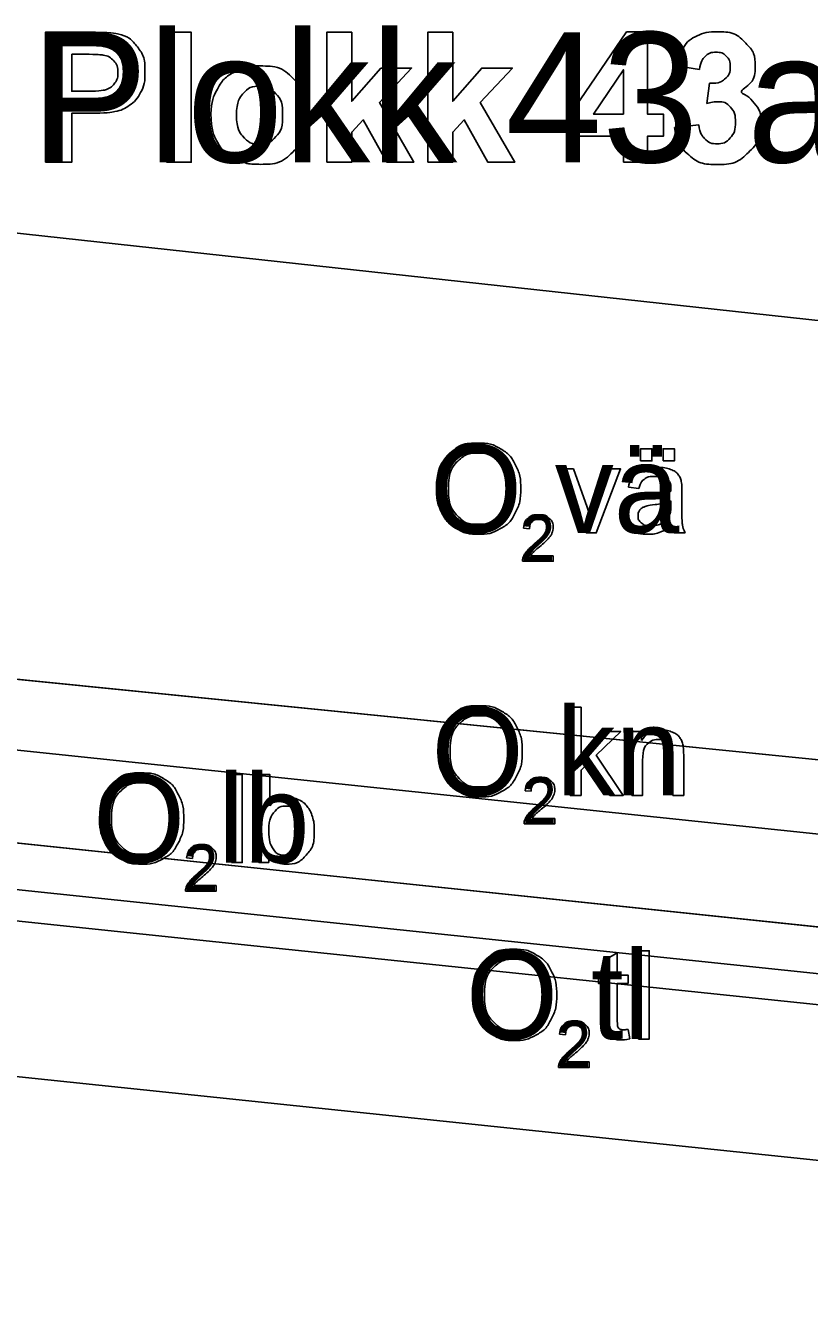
# Model space of a CAD drawing. Extents: x 544674 to 552202, y 6585829 to 6588119.
# Drawn here: x 551102.3 to 551153, y 6587243.8 to 6587325.7 of the extents above; entities that cross this region are included whole.
import ezdxf

# ---------------------------------------------------------------- set-up
doc = ezdxf.new("R2010")
doc.units = 0
for name, color, linetype in [('Default', 7, 'Continuous'), ('ME', 7, 'Continuous'), ('PIIR', 7, 'Continuous'), ('Plokid', 7, 'Continuous'), ('Täide', 7, 'Continuous'), ('VORMISTUS', 7, 'Continuous')]:
    doc.layers.add(name, color=color, linetype=linetype)

msp = doc.modelspace()

# ---------------------------------------------------------------- linework, layer by layer
at = {"layer": 'Default'}
for points in [[(551032.874, 6587319.789), (551080.963, 6587314.551), (551197.546, 6587301.851), (551235.827, 6587297.681)], [(551032.874, 6587290.377), (551080.963, 6587285.551), (551197.546, 6587273.851), (551235.827, 6587270.009)], [(551032.874, 6587286.083), (551080.963, 6587281.051), (551197.546, 6587268.851), (551235.827, 6587264.845)], [(551032.874, 6587280.083), (551080.963, 6587275.051), (551197.546, 6587262.851), (551235.827, 6587258.845)]]:
    msp.add_lwpolyline(points, dxfattribs=at)
at = {"layer": 'ME'}
for p, q in [((551119.489, 6587268.003), (551202.448, 6587259.322)), ((551119.281, 6587266.014), (551207.436, 6587256.789))]:
    msp.add_line(p, q, dxfattribs=at)
at = {"layer": 'PIIR'}
for p, q in [((551053.996, 6587274.856), (551119.489, 6587268.003)), ((551051.996, 6587273.055), (551119.281, 6587266.014))]:
    msp.add_line(p, q, dxfattribs=at)
at = {"layer": 'Plokid'}
for p, q in [((551056.396, 6587272.594), (551119.281, 6587266.014)), ((551119.281, 6587266.014), (551200.048, 6587257.562))]:
    msp.add_line(p, q, dxfattribs=at)
for points in [[(551103.55, 6587316.88), (551103.55, 6587325.28), (551106.272, 6587325.28)], [(551111.368, 6587316.88), (551111.368, 6587325.28), (551112.981, 6587325.28), (551112.981, 6587316.88), (551111.368, 6587316.88)], [(551121.74, 6587316.88), (551121.74, 6587325.28), (551123.353, 6587325.28), (551123.353, 6587320.824), (551125.232, 6587322.969), (551127.217, 6587322.969), (551125.137, 6587320.741), (551127.364, 6587316.88), (551125.629, 6587316.88), (551124.097, 6587319.617), (551123.353, 6587318.829), (551123.353, 6587316.88), (551121.74, 6587316.88)], [(551128.264, 6587316.88), (551128.264, 6587325.28), (551129.877, 6587325.28), (551129.877, 6587320.824), (551131.756, 6587322.969), (551133.741, 6587322.969), (551131.661, 6587320.741), (551133.888, 6587316.88), (551132.153, 6587316.88), (551130.621, 6587319.617), (551129.877, 6587318.829), (551129.877, 6587316.88), (551128.264, 6587316.88)], [(551140.915, 6587316.88), (551140.915, 6587318.57), (551137.477, 6587318.57), (551137.477, 6587319.973), (551141.121, 6587325.312), (551142.471, 6587325.312), (551142.471, 6587319.979), (551143.514, 6587319.979), (551143.514, 6587318.57), (551142.471, 6587318.57), (551142.471, 6587316.88), (551140.915, 6587316.88)], [(551105.247, 6587323.859), (551105.247, 6587321.471), (551106.175, 6587321.471)], [(551106.066, 6587323.859), (551105.247, 6587323.859)], [(551140.915, 6587319.979), (551140.915, 6587322.855), (551138.983, 6587319.979), (551140.915, 6587319.979)], [(551145.832, 6587322.866), (551144.347, 6587323.118)], [(551146.299, 6587320.672), (551146.477, 6587321.983)], [(551106.353, 6587320.049), (551105.247, 6587320.049), (551105.247, 6587316.88), (551103.55, 6587316.88)], [(551144.225, 6587319.117), (551145.781, 6587319.306)]]:
    msp.add_lwpolyline(points, dxfattribs=at)
for points in [[(551106.272, 6587325.28), (551107.819, 6587325.28), (551108.289, 6587325.154), (551109.011, 6587324.965), (551109.498, 6587324.332), (551109.985, 6587323.699), (551109.985, 6587322.696), (551109.985, 6587321.923), (551109.704, 6587321.396), (551109.423, 6587320.868), (551108.991, 6587320.568), (551108.558, 6587320.267), (551108.111, 6587320.17), (551107.504, 6587320.049), (551106.353, 6587320.049)], [(551144.347, 6587323.118), (551144.501, 6587323.88), (551144.814, 6587324.335), (551145.126, 6587324.791), (551145.685, 6587325.051), (551146.244, 6587325.312), (551146.937, 6587325.312), (551148.123, 6587325.312), (551148.84, 6587324.557), (551149.43, 6587323.939), (551149.43, 6587323.161), (551149.43, 6587322.057), (551148.223, 6587321.399), (551148.941, 6587321.244), (551149.371, 6587320.705), (551149.802, 6587320.166), (551149.802, 6587319.404), (551149.802, 6587318.298), (551148.994, 6587317.519), (551148.187, 6587316.739), (551146.985, 6587316.739), (551145.845, 6587316.739), (551145.095, 6587317.397), (551144.345, 6587318.054), (551144.225, 6587319.117)], [(551146.477, 6587321.983), (551147.13, 6587321.965), (551147.473, 6587322.265), (551147.817, 6587322.565), (551147.817, 6587323.062), (551147.817, 6587323.484), (551147.564, 6587323.735), (551147.312, 6587323.987), (551146.893, 6587323.987), (551146.48, 6587323.987), (551146.188, 6587323.701), (551145.895, 6587323.415), (551145.832, 6587322.866)], [(551106.175, 6587321.471), (551107.177, 6587321.471), (551107.515, 6587321.603), (551107.853, 6587321.735), (551108.045, 6587322.016), (551108.237, 6587322.297), (551108.237, 6587322.67), (551108.237, 6587323.13), (551107.968, 6587323.428), (551107.698, 6587323.727), (551107.286, 6587323.801), (551106.983, 6587323.859), (551106.066, 6587323.859)], [(551114.249, 6587320.01), (551114.249, 6587320.812), (551114.645, 6587321.562), (551115.04, 6587322.313), (551115.766, 6587322.708), (551116.492, 6587323.103), (551117.387, 6587323.103), (551118.769, 6587323.103), (551119.653, 6587322.207), (551120.536, 6587321.31), (551120.536, 6587319.942), (551120.536, 6587318.561), (551119.644, 6587317.653), (551118.752, 6587316.746), (551117.398, 6587316.746), (551116.561, 6587316.746), (551115.8, 6587317.124), (551115.04, 6587317.502), (551114.645, 6587318.232), (551114.249, 6587318.962), (551114.249, 6587320.01)], [(551115.901, 6587319.924), (551115.901, 6587319.02), (551116.331, 6587318.539), (551116.761, 6587318.058), (551117.392, 6587318.058), (551118.023, 6587318.058), (551118.45, 6587318.539), (551118.878, 6587319.02), (551118.878, 6587319.936), (551118.878, 6587320.829), (551118.45, 6587321.31), (551118.023, 6587321.791), (551117.392, 6587321.791), (551116.761, 6587321.791), (551116.331, 6587321.31), (551115.901, 6587320.829), (551115.901, 6587319.924)], [(551145.781, 6587319.306), (551145.855, 6587318.709), (551146.181, 6587318.393), (551146.507, 6587318.077), (551146.971, 6587318.077), (551147.469, 6587318.077), (551147.809, 6587318.455), (551148.15, 6587318.833), (551148.15, 6587319.475), (551148.15, 6587320.082), (551147.825, 6587320.437), (551147.501, 6587320.792), (551147.034, 6587320.792), (551146.726, 6587320.792), (551146.299, 6587320.672)]]:
    msp.add_open_spline(points, degree=3, dxfattribs=at)
at = {"layer": 'Täide'}
for p, q in [((551080.963, 6587285.551), (551197.546, 6587273.851)), ((551197.546, 6587262.851), (551080.963, 6587275.051)), ((551032.874, 6587265.001), (551235.827, 6587243.763)), ((551032.874, 6587265.001), (551235.827, 6587243.763)), ((551032.874, 6587265.001), (551235.827, 6587243.763))]:
    msp.add_line(p, q, dxfattribs=at)
for points in [[(551235.827, 6587297.681), (551197.546, 6587301.851), (551080.963, 6587314.551), (551032.874, 6587319.789)], [(551032.874, 6587319.789), (551080.963, 6587314.551), (551197.546, 6587301.851)], [(551235.827, 6587270.009), (551197.546, 6587273.851), (551080.963, 6587285.551), (551032.874, 6587290.377)], [(551032.874, 6587286.083), (551080.963, 6587281.051), (551197.546, 6587268.851), (551235.827, 6587264.845)], [(551235.827, 6587264.845), (551197.546, 6587268.851), (551080.963, 6587281.051)], [(551032.874, 6587280.083), (551080.963, 6587275.051), (551197.546, 6587262.851), (551235.827, 6587258.845)]]:
    msp.add_lwpolyline(points, dxfattribs=at)
at = {"layer": 'VORMISTUS'}
for points in [[(551142.024, 6587297.575), (551142.024, 6587298.37), (551142.753, 6587298.37), (551142.753, 6587297.575), (551142.024, 6587297.575)], [(551143.475, 6587297.575), (551143.475, 6587298.37), (551144.205, 6587298.37), (551144.205, 6587297.575), (551143.475, 6587297.575)], [(551138.505, 6587292.931), (551136.941, 6587297.062), (551137.679, 6587297.062), (551138.564, 6587294.588)], [(551139.089, 6587294.541), (551140.005, 6587297.062), (551140.725, 6587297.062), (551139.162, 6587292.931), (551138.505, 6587292.931)], [(551141.919, 6587295.789), (551141.233, 6587295.881)], [(551144.691, 6587295.594), (551144.691, 6587294.662)], [(551143.983, 6587294.747), (551143.987, 6587295.003)], [(551134.839, 6587293.199), (551134.46, 6587293.238)], [(551144.913, 6587292.931), (551144.183, 6587292.931)], [(551136.373, 6587291.448), (551136.373, 6587291.093), (551134.391, 6587291.093)], [(551134.903, 6587291.448), (551136.373, 6587291.448)], [(551137.474, 6587275.959), (551137.474, 6587281.659), (551138.173, 6587281.659), (551138.173, 6587278.411), (551139.832, 6587280.091), (551140.738, 6587280.091), (551139.159, 6587278.556), (551140.898, 6587275.959), (551140.035, 6587275.959), (551138.661, 6587278.072), (551138.173, 6587277.597), (551138.173, 6587275.959), (551137.474, 6587275.959)], [(551141.454, 6587275.959), (551141.454, 6587280.091), (551142.084, 6587280.091), (551142.084, 6587279.504)], [(551142.154, 6587278.214), (551142.154, 6587275.959), (551141.454, 6587275.959)], [(551144.808, 6587278.499), (551144.808, 6587275.959), (551144.109, 6587275.959), (551144.109, 6587278.47)], [(551115.568, 6587271.617), (551115.568, 6587277.317), (551116.268, 6587277.317), (551116.268, 6587271.617), (551115.568, 6587271.617)], [(551117.997, 6587271.617), (551117.35, 6587271.617), (551117.35, 6587277.317), (551118.049, 6587277.317), (551118.049, 6587275.285)], [(551134.943, 6587276.228), (551134.564, 6587276.267)], [(551136.478, 6587274.476), (551136.478, 6587274.122), (551134.495, 6587274.122)], [(551135.007, 6587274.476), (551136.478, 6587274.476)], [(551113.059, 6587271.885), (551112.679, 6587271.924)], [(551117.997, 6587272.134), (551117.997, 6587271.617)], [(551114.593, 6587270.134), (551114.593, 6587269.779), (551112.61, 6587269.779)], [(551113.123, 6587270.134), (551114.593, 6587270.134)], [(551139.819, 6587261.428), (551139.819, 6587263.807), (551139.302, 6587263.807), (551139.302, 6587264.35), (551139.819, 6587264.35), (551139.819, 6587265.373), (551140.518, 6587265.793), (551140.518, 6587264.35), (551141.218, 6587264.35), (551141.218, 6587263.807), (551140.518, 6587263.807), (551140.518, 6587261.387)], [(551141.887, 6587260.219), (551141.887, 6587265.919), (551142.586, 6587265.919), (551142.586, 6587260.219), (551141.887, 6587260.219)], [(551141.218, 6587260.843), (551141.318, 6587260.224)], [(551137.166, 6587260.487), (551136.786, 6587260.526)], [(551138.7, 6587258.736), (551138.7, 6587258.381), (551136.717, 6587258.381)], [(551137.23, 6587258.736), (551138.7, 6587258.736)]]:
    msp.add_lwpolyline(points, dxfattribs=at)
for points, degree in [([(551128.821, 6587295.707), (551128.821, 6587297.126), (551129.583, 6587297.928), (551130.345, 6587298.731), (551131.551, 6587298.731), (551132.34, 6587298.731), (551132.974, 6587298.354), (551133.608, 6587297.977), (551133.94, 6587297.302), (551134.273, 6587296.628), (551134.273, 6587295.773), (551134.273, 6587294.907), (551133.923, 6587294.223), (551133.573, 6587293.539), (551132.931, 6587293.187), (551132.29, 6587292.835), (551131.547, 6587292.835), (551130.742, 6587292.835), (551130.108, 6587293.224), (551129.474, 6587293.612), (551129.147, 6587294.285), (551128.821, 6587294.957), (551128.821, 6587295.707)], 3), ([(551129.598, 6587295.697), (551129.598, 6587294.668), (551130.153, 6587294.075), (551130.707, 6587293.482), (551131.543, 6587293.482), (551132.395, 6587293.482), (551132.945, 6587294.081), (551133.495, 6587294.679), (551133.495, 6587295.779), (551133.495, 6587296.475), (551133.26, 6587296.993), (551133.025, 6587297.512), (551132.572, 6587297.798), (551132.119, 6587298.083), (551131.555, 6587298.083), (551130.753, 6587298.083), (551130.176, 6587297.533), (551129.598, 6587296.984), (551129.598, 6587295.697)], 3), ([(551141.233, 6587295.881), (551141.326, 6587296.321), (551141.54, 6587296.591), (551141.754, 6587296.862), (551142.158, 6587297.008), (551142.562, 6587297.154), (551143.094, 6587297.154), (551143.623, 6587297.154), (551143.953, 6587297.029), (551144.283, 6587296.905), (551144.439, 6587296.716), (551144.594, 6587296.527), (551144.656, 6587296.239), (551144.691, 6587296.06), (551144.691, 6587295.594)], 3), ([(551144.044, 6587293.439), (551143.653, 6587293.11), (551143.294, 6587292.975), (551142.934, 6587292.839), (551142.522, 6587292.839), (551141.842, 6587292.839), (551141.477, 6587293.172), (551141.111, 6587293.504), (551141.111, 6587294.02), (551141.111, 6587294.323), (551141.249, 6587294.574), (551141.387, 6587294.824), (551141.611, 6587294.976), (551141.834, 6587295.127), (551142.114, 6587295.205), (551142.32, 6587295.259), (551142.736, 6587295.31), (551143.583, 6587295.411), (551143.983, 6587295.55), (551143.987, 6587295.695), (551143.987, 6587295.734), (551143.987, 6587296.162), (551143.789, 6587296.338), (551143.522, 6587296.576), (551142.994, 6587296.576), (551142.501, 6587296.576), (551142.267, 6587296.403), (551142.032, 6587296.229), (551141.919, 6587295.789)], 3), ([(551138.564, 6587294.588), (551138.708, 6587294.187), (551138.828, 6587293.756), (551138.921, 6587294.082), (551139.089, 6587294.541)], 3), ([(551143.987, 6587295.003), (551143.606, 6587294.848), (551142.843, 6587294.739), (551142.411, 6587294.677), (551142.232, 6587294.599), (551142.053, 6587294.521), (551141.956, 6587294.372), (551141.859, 6587294.222), (551141.859, 6587294.04), (551141.859, 6587293.76), (551142.07, 6587293.573), (551142.282, 6587293.387), (551142.69, 6587293.387), (551143.094, 6587293.387), (551143.409, 6587293.564), (551143.723, 6587293.741), (551143.871, 6587294.048), (551143.983, 6587294.284), (551143.983, 6587294.747)], 3), ([(551144.691, 6587294.662), (551144.691, 6587293.686), (551144.736, 6587293.427), (551144.781, 6587293.168), (551144.913, 6587292.931)], 3), ([(551134.391, 6587291.093), (551134.387, 6587291.226), (551134.434, 6587291.349), (551134.51, 6587291.552), (551134.677, 6587291.748), (551134.844, 6587291.945), (551135.158, 6587292.202), (551135.647, 6587292.604), (551135.818, 6587292.838), (551135.989, 6587293.072), (551135.989, 6587293.281), (551135.989, 6587293.5), (551135.833, 6587293.65), (551135.677, 6587293.8), (551135.425, 6587293.8), (551135.16, 6587293.8), (551135.001, 6587293.641), (551134.841, 6587293.481), (551134.839, 6587293.199)], 3), ([(551134.46, 6587293.238), (551134.498, 6587293.661), (551134.752, 6587293.883), (551135.006, 6587294.105), (551135.434, 6587294.105), (551135.865, 6587294.105), (551136.117, 6587293.865), (551136.369, 6587293.626), (551136.369, 6587293.272), (551136.369, 6587293.092), (551136.295, 6587292.918), (551136.222, 6587292.745), (551136.051, 6587292.552), (551135.88, 6587292.36), (551135.484, 6587292.025), (551135.153, 6587291.746), (551135.059, 6587291.647), (551134.964, 6587291.548), (551134.903, 6587291.448)], 3), ([(551144.183, 6587292.931), (551144.075, 6587293.148), (551144.044, 6587293.439)], 2), ([(551128.925, 6587278.736), (551128.925, 6587280.154), (551129.687, 6587280.957), (551130.449, 6587281.759), (551131.655, 6587281.759), (551132.444, 6587281.759), (551133.078, 6587281.382), (551133.712, 6587281.005), (551134.045, 6587280.331), (551134.377, 6587279.657), (551134.377, 6587278.802), (551134.377, 6587277.935), (551134.027, 6587277.251), (551133.677, 6587276.567), (551133.036, 6587276.216), (551132.394, 6587275.864), (551131.651, 6587275.864), (551130.846, 6587275.864), (551130.212, 6587276.253), (551129.578, 6587276.641), (551129.252, 6587277.313), (551128.925, 6587277.986), (551128.925, 6587278.736)], 3), ([(551129.703, 6587278.726), (551129.703, 6587277.696), (551130.257, 6587277.104), (551130.811, 6587276.511), (551131.647, 6587276.511), (551132.499, 6587276.511), (551133.049, 6587277.11), (551133.6, 6587277.708), (551133.6, 6587278.808), (551133.6, 6587279.503), (551133.364, 6587280.022), (551133.129, 6587280.541), (551132.676, 6587280.826), (551132.223, 6587281.112), (551131.659, 6587281.112), (551130.858, 6587281.112), (551130.28, 6587280.562), (551129.703, 6587280.012), (551129.703, 6587278.726)], 3), ([(551142.084, 6587279.504), (551142.539, 6587280.182), (551143.398, 6587280.182), (551143.771, 6587280.182), (551144.084, 6587280.048), (551144.397, 6587279.914), (551144.552, 6587279.696), (551144.707, 6587279.479), (551144.77, 6587279.179), (551144.808, 6587278.985), (551144.808, 6587278.499)], 3), ([(551144.109, 6587278.47), (551144.109, 6587278.898), (551144.027, 6587279.11), (551143.946, 6587279.321), (551143.738, 6587279.448), (551143.53, 6587279.574), (551143.25, 6587279.574), (551142.803, 6587279.574), (551142.478, 6587279.29), (551142.154, 6587279.007), (551142.154, 6587278.214)], 3), ([(551107.04, 6587274.393), (551107.04, 6587275.812), (551107.802, 6587276.614), (551108.565, 6587277.417), (551109.77, 6587277.417), (551110.56, 6587277.417), (551111.194, 6587277.04), (551111.827, 6587276.663), (551112.16, 6587275.988), (551112.492, 6587275.314), (551112.492, 6587274.459), (551112.492, 6587273.592), (551112.142, 6587272.908), (551111.792, 6587272.224), (551111.151, 6587271.873), (551110.509, 6587271.521), (551109.766, 6587271.521), (551108.961, 6587271.521), (551108.327, 6587271.91), (551107.694, 6587272.298), (551107.367, 6587272.971), (551107.04, 6587273.643), (551107.04, 6587274.393)], 3), ([(551107.818, 6587274.383), (551107.818, 6587273.354), (551108.372, 6587272.761), (551108.926, 6587272.168), (551109.762, 6587272.168), (551110.614, 6587272.168), (551111.164, 6587272.767), (551111.715, 6587273.365), (551111.715, 6587274.465), (551111.715, 6587275.16), (551111.48, 6587275.679), (551111.244, 6587276.198), (551110.791, 6587276.484), (551110.338, 6587276.769), (551109.774, 6587276.769), (551108.973, 6587276.769), (551108.395, 6587276.219), (551107.818, 6587275.67), (551107.818, 6587274.383)], 3), ([(551134.495, 6587274.122), (551134.491, 6587274.255), (551134.538, 6587274.378), (551134.614, 6587274.581), (551134.781, 6587274.777), (551134.948, 6587274.974), (551135.263, 6587275.231), (551135.751, 6587275.632), (551135.922, 6587275.866), (551136.094, 6587276.101), (551136.094, 6587276.31), (551136.094, 6587276.529), (551135.937, 6587276.679), (551135.781, 6587276.829), (551135.53, 6587276.829), (551135.264, 6587276.829), (551135.105, 6587276.67), (551134.945, 6587276.51), (551134.943, 6587276.228)], 3), ([(551134.564, 6587276.267), (551134.603, 6587276.69), (551134.856, 6587276.912), (551135.11, 6587277.133), (551135.538, 6587277.133), (551135.97, 6587277.133), (551136.221, 6587276.894), (551136.473, 6587276.655), (551136.473, 6587276.301), (551136.473, 6587276.121), (551136.4, 6587275.947), (551136.326, 6587275.773), (551136.155, 6587275.581), (551135.985, 6587275.389), (551135.588, 6587275.053), (551135.257, 6587274.775), (551135.163, 6587274.676), (551135.069, 6587274.577), (551135.007, 6587274.476)], 3), ([(551118.049, 6587275.285), (551118.492, 6587275.84), (551119.18, 6587275.84), (551119.561, 6587275.84), (551119.901, 6587275.686), (551120.241, 6587275.532), (551120.461, 6587275.255), (551120.681, 6587274.977), (551120.805, 6587274.584), (551120.93, 6587274.192), (551120.93, 6587273.745), (551120.93, 6587272.684), (551120.404, 6587272.105), (551119.879, 6587271.525), (551119.144, 6587271.525), (551118.413, 6587271.525), (551117.997, 6587272.134)], 3), ([(551117.988, 6587273.714), (551117.988, 6587272.97), (551118.19, 6587272.64), (551118.52, 6587272.099), (551119.083, 6587272.099), (551119.541, 6587272.099), (551119.875, 6587272.498), (551120.208, 6587272.897), (551120.208, 6587273.686), (551120.208, 6587274.496), (551119.888, 6587274.881), (551119.568, 6587275.266), (551119.114, 6587275.266), (551118.656, 6587275.266), (551118.322, 6587274.867), (551117.988, 6587274.468), (551117.988, 6587273.714)], 3), ([(551112.61, 6587269.779), (551112.606, 6587269.912), (551112.654, 6587270.035), (551112.729, 6587270.238), (551112.896, 6587270.434), (551113.063, 6587270.631), (551113.378, 6587270.888), (551113.866, 6587271.29), (551114.037, 6587271.524), (551114.209, 6587271.758), (551114.209, 6587271.967), (551114.209, 6587272.186), (551114.053, 6587272.336), (551113.896, 6587272.486), (551113.645, 6587272.486), (551113.379, 6587272.486), (551113.22, 6587272.327), (551113.061, 6587272.167), (551113.059, 6587271.885)], 3), ([(551112.679, 6587271.924), (551112.718, 6587272.347), (551112.972, 6587272.569), (551113.225, 6587272.791), (551113.653, 6587272.791), (551114.085, 6587272.791), (551114.337, 6587272.551), (551114.588, 6587272.312), (551114.588, 6587271.958), (551114.588, 6587271.778), (551114.515, 6587271.604), (551114.441, 6587271.431), (551114.271, 6587271.238), (551114.1, 6587271.046), (551113.704, 6587270.71), (551113.372, 6587270.432), (551113.278, 6587270.333), (551113.184, 6587270.234), (551113.123, 6587270.134)], 3), ([(551131.147, 6587262.995), (551131.147, 6587264.414), (551131.909, 6587265.216), (551132.672, 6587266.019), (551133.877, 6587266.019), (551134.667, 6587266.019), (551135.301, 6587265.642), (551135.934, 6587265.265), (551136.267, 6587264.59), (551136.599, 6587263.916), (551136.599, 6587263.061), (551136.599, 6587262.194), (551136.249, 6587261.51), (551135.899, 6587260.826), (551135.258, 6587260.475), (551134.616, 6587260.123), (551133.873, 6587260.123), (551133.068, 6587260.123), (551132.434, 6587260.512), (551131.8, 6587260.9), (551131.474, 6587261.573), (551131.147, 6587262.245), (551131.147, 6587262.995)], 3), ([(551131.925, 6587262.985), (551131.925, 6587261.956), (551132.479, 6587261.363), (551133.033, 6587260.77), (551133.869, 6587260.77), (551134.721, 6587260.77), (551135.271, 6587261.369), (551135.822, 6587261.967), (551135.822, 6587263.067), (551135.822, 6587263.763), (551135.586, 6587264.281), (551135.351, 6587264.8), (551134.898, 6587265.086), (551134.445, 6587265.371), (551133.881, 6587265.371), (551133.08, 6587265.371), (551132.502, 6587264.821), (551131.925, 6587264.272), (551131.925, 6587262.985)], 3), ([(551136.717, 6587258.381), (551136.713, 6587258.514), (551136.76, 6587258.637), (551136.836, 6587258.84), (551137.003, 6587259.036), (551137.17, 6587259.233), (551137.485, 6587259.49), (551137.973, 6587259.892), (551138.144, 6587260.126), (551138.316, 6587260.36), (551138.316, 6587260.569), (551138.316, 6587260.788), (551138.16, 6587260.938), (551138.003, 6587261.088), (551137.752, 6587261.088), (551137.486, 6587261.088), (551137.327, 6587260.929), (551137.168, 6587260.769), (551137.166, 6587260.487)], 3), ([(551136.786, 6587260.526), (551136.825, 6587260.949), (551137.079, 6587261.171), (551137.332, 6587261.393), (551137.76, 6587261.393), (551138.192, 6587261.393), (551138.444, 6587261.153), (551138.695, 6587260.914), (551138.695, 6587260.56), (551138.695, 6587260.38), (551138.622, 6587260.206), (551138.548, 6587260.033), (551138.378, 6587259.84), (551138.207, 6587259.648), (551137.811, 6587259.313), (551137.479, 6587259.034), (551137.385, 6587258.935), (551137.291, 6587258.836), (551137.23, 6587258.736)], 3), ([(551141.318, 6587260.224), (551141.023, 6587260.162), (551140.79, 6587260.162), (551140.409, 6587260.162), (551140.199, 6587260.283), (551139.99, 6587260.404), (551139.904, 6587260.6), (551139.819, 6587260.797), (551139.819, 6587261.428)], 3), ([(551140.518, 6587261.387), (551140.518, 6587261.087), (551140.555, 6587261.001), (551140.592, 6587260.915), (551140.675, 6587260.865), (551140.758, 6587260.814), (551140.912, 6587260.814), (551141.028, 6587260.814), (551141.218, 6587260.843)], 3)]:
    msp.add_open_spline(points, degree=degree, dxfattribs=at)

# ---------------------------------------------------------------- texts
at = {"layer": 'Plokid'}
msp.add_text('Plokk 43 aT', height=8.4, dxfattribs=at).set_placement((551102.692, 6587316.88))
at = {"layer": 'VORMISTUS'}
for s, height, p in [('O vä', 5.7, (551128.434, 6587292.931)), ('2', 3, (551134.265, 6587291.093)), ('O kn', 5.7, (551128.538, 6587275.959)), ('O lb', 5.7, (551106.653, 6587271.617)), ('2', 3, (551134.369, 6587274.122)), ('2', 3, (551112.485, 6587269.779)), ('O tl', 5.7, (551130.76, 6587260.219)), ('2', 3, (551136.592, 6587258.381))]:
    msp.add_text(s, height=height, dxfattribs=at).set_placement(p)

doc.saveas('drawing.dxf')
